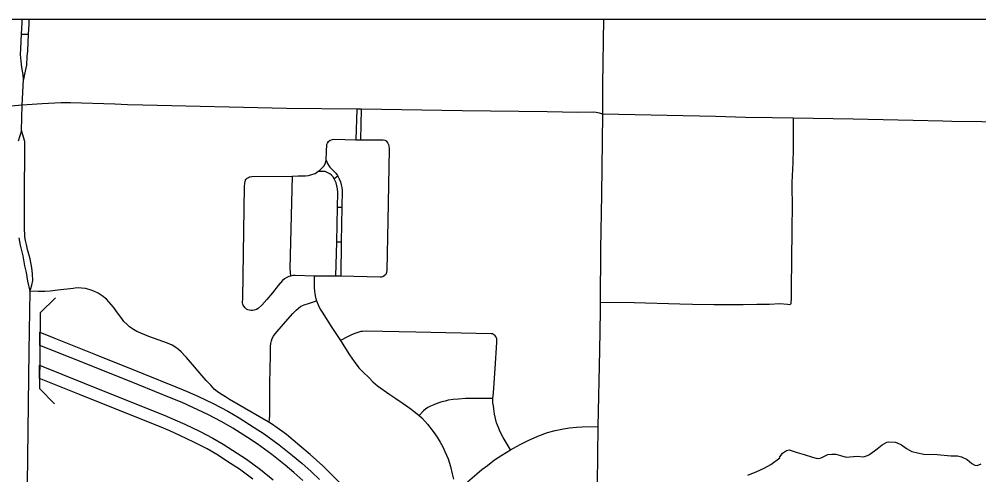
# Model space of a CAD drawing. Extents: x 670147 to 673275, y 705573 to 707613.
# Drawn here: x 671617.7 to 671751.4, y 706625.8 to 706689.4 of the extents above; entities that cross this region are included whole.
import ezdxf

# ---------------------------------------------------------------- set-up
doc = ezdxf.new("R2010")
doc.units = 0
for name, color, linetype in [('19', 7, 'Continuous'), ('33', 7, 'Continuous'), ('34', 7, 'Continuous'), ('35', 7, 'Continuous'), ('39', 7, 'Continuous'), ('R_NoPlot', 7, 'Continuous')]:
    doc.layers.add(name, color=color, linetype=linetype)

msp = doc.modelspace()

# ---------------------------------------------------------------- linework, layer by layer
at = {"layer": '19'}
for points in [[(671620.61, 706643.89), (671620.63, 706645.71), (671622.57, 706644.94), (671628.38, 706642.61), (671634.99, 706639.95), (671639.55, 706638.13), (671641.12, 706637.48), (671642.64, 706636.79), (671644.76, 706635.77), (671646.8, 706634.71), (671648.39, 706633.8), (671650.49, 706632.45), (671651.86, 706631.54), (671653.94, 706630.01), (671655.84, 706628.52), (671657.13, 706627.45), (671658.4, 706626.31), (671659.56, 706625.21)], [(671657.24, 706625.06), (671656.02, 706626.17), (671654.78, 706627.19), (671652.92, 706628.66), (671650.88, 706630.15), (671649.56, 706631.03), (671647.51, 706632.35), (671645.99, 706633.22), (671644, 706634.25), (671641.92, 706635.25), (671640.44, 706635.92), (671638.91, 706636.55), (671634.36, 706638.37), (671627.75, 706641.04), (671621.94, 706643.37), (671620.61, 706643.89)], [(671650.31, 706625.23), (671648.42, 706626.62), (671647.2, 706627.43), (671645.27, 706628.67), (671643.93, 706629.45), (671642.09, 706630.4), (671640.1, 706631.35), (671638.73, 706631.97), (671637.29, 706632.57), (671632.76, 706634.38), (671626.15, 706637.05), (671620.57, 706639.28), (671620.59, 706641.11)], [(671620.59, 706641.11), (671626.78, 706638.62), (671633.39, 706635.96), (671637.93, 706634.14), (671639.41, 706633.53), (671640.82, 706632.89), (671642.84, 706631.92), (671644.74, 706630.94), (671646.16, 706630.13), (671648.13, 706628.86), (671649.39, 706628.02), (671651.34, 706626.59), (671653.14, 706625.17)]]:
    msp.add_lwpolyline(points, dxfattribs=at)
at = {"layer": '33'}
for points in [[(671618.16, 706677.39), (671618.35, 706680.94), (671618.29, 706681.64), (671618.12, 706682.64), (671618.02, 706683.51), (671617.93, 706684.44), (671617.98, 706685.28), (671618.08, 706687.28), (671618.16, 706688.84), (671618.16, 706689.36)], [(671619.09, 706689.36), (671619.09, 706688.67), (671619.01, 706687.26), (671618.89, 706684.97), (671618.82, 706684.17), (671618.74, 706682.95), (671618.48, 706681.7), (671618.35, 706680.94)], [(671698.14, 706615.88), (671698.3, 706624.57), (671698.4, 706632.57), (671698.63, 706643.17), (671698.71, 706648.66), (671698.72, 706649.91), (671698.77, 706657.28), (671698.89, 706664.9), (671699.06, 706676.14), (671699.05, 706677.98), (671699.06, 706680.27), (671699.19, 706689.36)], [(671618.08, 706687.28), (671619.01, 706687.26)], [(671618.16, 706677.39), (671614.04, 706677.02)], [(671618.07, 706673.85), (671618.16, 706677.39)], [(671699.06, 706676.14), (671698.59, 706676.28), (671698.12, 706676.37), (671697.74, 706676.4), (671695.57, 706676.33), (671691.32, 706676.45), (671679.46, 706676.57), (671665.37, 706676.81), (671664.76, 706676.81), (671654.97, 706676.91), (671634.95, 706677.36), (671632.83, 706677.44), (671631.07, 706677.51), (671624.87, 706677.71), (671623.61, 706677.69), (671622.7, 706677.67), (671620.92, 706677.57), (671618.16, 706677.39)], [(671664.76, 706676.81), (671664.66, 706672.56)], [(671665.37, 706676.81), (671665.27, 706672.55)], [(671778.08, 706674.37), (671770.72, 706674.56), (671762.79, 706674.81), (671756.96, 706674.9), (671751.86, 706675.07), (671747.69, 706675.11), (671746.42, 706675.14), (671742.28, 706675.22), (671733.94, 706675.42), (671725.56, 706675.57), (671722.68, 706675.63), (671718.93, 706675.66), (671714.77, 706675.79), (671699.06, 706676.14)], [(671725.56, 706675.57), (671725.58, 706671.25), (671725.5, 706669.37), (671725.4, 706666.59), (671725.39, 706665.69), (671725.42, 706663.67)], [(671618.07, 706673.85), (671617.59, 706672.34)], [(671617.7, 706658.88), (671617.86, 706657.88), (671618.25, 706656.39), (671618.49, 706654.96), (671618.72, 706654.07), (671618.92, 706652.84), (671619.23, 706651.43), (671619.35, 706651.8), (671619.51, 706652.27), (671619.66, 706652.92), (671619.61, 706653.88), (671619.51, 706654.72), (671619.25, 706655.94), (671618.9, 706657.27), (671618.78, 706657.94), (671618.64, 706658.5), (671618.55, 706659.03), (671618.51, 706659.41), (671618.47, 706659.99), (671618.49, 706660.76), (671618.47, 706662.56), (671618.49, 706665.9), (671618.51, 706670.3), (671618.53, 706672.32), (671618.07, 706673.85)], [(671665.27, 706672.55), (671668.43, 706672.52), (671668.66, 706672.49), (671668.85, 706672.39), (671668.98, 706672.26), (671669.12, 706672.07), (671669.2, 706671.87), (671669.26, 706671.71), (671669.28, 706671.23), (671669.11, 706661.27), (671668.95, 706654.36), (671668.91, 706654.05), (671668.8, 706653.78), (671668.61, 706653.59), (671668.38, 706653.46), (671668.23, 706653.42), (671668.02, 706653.42), (671662.54, 706653.55), (671661.86, 706653.55), (671658.85, 706653.54), (671656.2, 706653.63), (671655.86, 706653.61), (671655.56, 706653.55), (671655.31, 706653.47), (671655.01, 706653.35), (671654.72, 706653.17), (671654.41, 706652.92), (671653.83, 706652.25), (671653.02, 706651.21), (671652.25, 706650.27), (671651.55, 706649.48), (671651.04, 706649.05), (671650.78, 706648.9), (671650.5, 706648.8), (671650.25, 706648.75), (671650.03, 706648.76), (671649.84, 706648.78), (671649.6, 706648.85), (671649.41, 706648.96), (671649.22, 706649.13), (671649.05, 706649.34), (671648.95, 706649.48), (671648.89, 706649.63), (671648.86, 706649.83), (671648.88, 706650.47), (671649.14, 706666.05), (671649.17, 706666.51), (671649.25, 706666.94), (671649.36, 706667.08), (671649.51, 706667.21), (671649.67, 706667.31), (671649.81, 706667.37), (671650.17, 706667.41), (671655.76, 706667.47)], [(671655.76, 706667.47), (671656.62, 706667.51), (671657.61, 706667.53), (671658.07, 706667.59), (671658.49, 706667.7), (671658.96, 706667.87), (671659.37, 706668.11), (671659.58, 706668.26), (671659.87, 706668.55), (671660.17, 706668.88), (671660.42, 706669.28), (671660.52, 706669.69), (671660.54, 706670.93), (671660.6, 706671.87), (671660.68, 706672.08), (671660.85, 706672.3), (671661.08, 706672.49), (671661.37, 706672.59), (671661.56, 706672.62), (671664.66, 706672.56), (671665.27, 706672.55)], [(671660.52, 706669.69), (671660.68, 706669.25), (671660.83, 706669), (671661.03, 706668.73), (671661.47, 706668.29), (671661.84, 706667.89), (671662.07, 706667.58), (671662.15, 706667.47), (671662.33, 706667.11), (671662.49, 706666.69), (671662.62, 706666.28), (671662.69, 706665.88), (671662.72, 706665.48), (671662.67, 706663.15), (671662.61, 706658.32), (671662.54, 706653.55)], [(671661.86, 706653.55), (671662, 706658.33), (671662.08, 706663.17), (671662.13, 706665.2), (671662.1, 706665.72), (671662, 706666.15), (671661.88, 706666.55), (671661.76, 706666.84), (671661.63, 706667.11), (671661.42, 706667.42), (671661.24, 706667.62), (671661.03, 706667.8), (671660.67, 706668.01), (671660.36, 706668.11), (671660.1, 706668.14), (671659.92, 706668.15), (671659.37, 706668.11)], [(671655.76, 706667.47), (671655.45, 706654.59), (671655.5, 706654.08), (671655.56, 706653.55)], [(671662.15, 706667.47), (671661.63, 706667.11)], [(671662.08, 706663.17), (671662.67, 706663.15)], [(671662, 706658.33), (671662.61, 706658.32)], [(671658.85, 706653.54), (671658.84, 706652.85), (671658.83, 706652.39), (671658.83, 706651.95), (671658.87, 706651.43), (671658.91, 706651.06), (671659.01, 706650.55), (671659.17, 706650.1), (671659.41, 706649.53), (671659.69, 706648.94), (671659.93, 706648.52), (671661.28, 706646.4), (671662.51, 706644.55), (671663.76, 706642.57), (671664.4, 706641.66), (671665.08, 706640.78), (671665.61, 706640.21), (671666.48, 706639.36), (671667.01, 706638.82), (671667.68, 706638.27), (671669.4, 706637.03), (671670.22, 706636.48), (671671.24, 706635.81), (671672.16, 706635.14), (671672.94, 706634.54), (671673.48, 706634.12), (671673.83, 706633.77), (671674.62, 706632.92), (671675.4, 706631.89), (671675.96, 706631.09), (671676.39, 706630.41), (671676.76, 706629.76), (671677.04, 706629.11), (671677.51, 706628.09), (671677.81, 706627.02), (671678.07, 706625.97), (671678.27, 706625.25)], [(671641.04, 706642.18), (671640.88, 706642.39), (671640.33, 706643.01), (671639.94, 706643.33), (671639.43, 706643.69), (671639.07, 706643.91), (671638.4, 706644.21), (671635.81, 706645.15), (671634.71, 706645.57), (671634.15, 706645.84), (671633.68, 706646.12), (671633.13, 706646.48), (671632.77, 706646.78), (671632.34, 706647.24), (671632.06, 706647.62), (671631.45, 706648.42), (671630.88, 706649.21), (671630.56, 706649.57), (671629.91, 706650.31), (671629.3, 706650.81), (671628.74, 706651.16), (671628.16, 706651.45), (671627.64, 706651.64), (671626.99, 706651.8), (671626.42, 706651.86), (671625.75, 706651.89), (671625.27, 706651.83), (671623.12, 706651.57), (671622.08, 706651.44), (671621.32, 706651.41), (671620.4, 706651.4), (671619.23, 706651.43)], [(671619.23, 706651.43), (671619.08, 706643.09)], [(671652.55, 706633.18), (671652.64, 706634.08), (671652.67, 706635.21), (671652.68, 706638.64), (671652.73, 706642.54), (671652.74, 706643.73), (671652.81, 706644.13), (671652.88, 706644.53), (671653, 706644.84), (671653.17, 706645.18), (671653.42, 706645.52), (671654.86, 706647.15), (671655.85, 706648.33), (671656.32, 706648.81), (671656.64, 706649.09), (671656.99, 706649.34), (671657.44, 706649.53), (671658.03, 706649.75), (671659.17, 706650.1)], [(671686.17, 706629.35), (671685.87, 706629.87), (671685.18, 706631.07), (671684.76, 706631.86), (671684.51, 706632.43), (671684.24, 706633.09), (671684.1, 706633.68), (671683.94, 706634.3), (671683.85, 706635.06), (671683.81, 706635.46), (671683.75, 706635.87), (671683.75, 706636.5), (671683.81, 706637.27), (671684.03, 706640.67), (671684.28, 706644.31), (671684.3, 706644.63), (671684.3, 706644.83), (671684.18, 706645.05), (671684.05, 706645.23), (671683.81, 706645.43), (671683.66, 706645.5), (671683.51, 706645.52), (671673.02, 706645.71), (671666.07, 706645.89), (671665.58, 706645.84), (671665.32, 706645.81), (671664.92, 706645.7), (671664.38, 706645.52), (671663.84, 706645.28), (671663.46, 706645.09), (671662.51, 706644.55)], [(671619.08, 706643.09), (671618.99, 706635.73), (671618.84, 706624.53), (671618.79, 706622.92), (671618.6, 706603.68), (671618.61, 706599.46), (671618.59, 706595.83), (671618.51, 706588.84), (671618.27, 706572.54), (671618.18, 706572.17), (671617.87, 706571.34)], [(671667.53, 706619.35), (671665.57, 706621.57), (671663.61, 706623.56), (671661.56, 706625.59), (671660.05, 706627.09), (671658.3, 706628.69), (671656.86, 706629.89), (671654.96, 706631.46), (671653.7, 706632.42), (671652.88, 706632.97), (671652.43, 706633.25), (671647.04, 706636.37), (671646.47, 706636.74), (671645.77, 706637.13), (671645.34, 706637.44), (671644.91, 706637.8), (671644.44, 706638.35), (671643.8, 706639.01), (671641.04, 706642.18)], [(671683.75, 706636.5), (671682.35, 706636.5), (671679.9, 706636.48), (671678.95, 706636.41), (671678.18, 706636.35), (671677.5, 706636.24), (671677.11, 706636.13), (671676.61, 706636.01), (671676.07, 706635.82), (671675.49, 706635.62), (671675.05, 706635.44), (671674.68, 706635.25), (671674.37, 706635.02), (671674.05, 706634.77), (671673.48, 706634.12)], [(671680.21, 706624.89), (671681.49, 706625.97), (671682.2, 706626.59), (671682.98, 706627.16), (671683.98, 706627.92), (671684.98, 706628.58), (671686.17, 706629.35), (671687.55, 706630.09), (671688.64, 706630.65), (671690, 706631.24), (671691.34, 706631.74), (671692.39, 706632.04), (671693.57, 706632.28), (671694.39, 706632.41), (671695.37, 706632.51), (671696.18, 706632.56), (671698.4, 706632.57)]]:
    msp.add_lwpolyline(points, dxfattribs=at)
at = {"layer": '34'}
for points in [[(671725.42, 706663.67), (671725.37, 706659.88), (671725.28, 706651.89), (671725.27, 706650.56), (671725.26, 706649.68)], [(671698.72, 706649.91), (671703.44, 706649.85), (671709.8, 706649.66), (671711.53, 706649.63), (671714.51, 706649.59), (671718.6, 706649.59), (671720.49, 706649.62), (671722.29, 706649.65), (671723.71, 706649.71), (671724.8, 706649.63), (671725.12, 706649.59), (671725.21, 706649.62), (671725.26, 706649.68)]]:
    msp.add_lwpolyline(points, dxfattribs=at)
at = {"layer": '35'}
for points in [[(671723.66, 706628.26), (671724.06, 706628.85), (671724.62, 706629.26), (671725, 706629.34), (671726.11, 706628.97), (671727.1, 706628.66), (671728.24, 706628.3), (671728.78, 706628.16), (671729.15, 706628.14), (671729.49, 706628.23), (671730.38, 706628.66), (671730.97, 706628.73), (671731.51, 706628.73), (671732.18, 706628.52), (671732.93, 706628.29), (671734.48, 706628.45), (671735.39, 706628.37), (671735.91, 706628.52), (671736.19, 706628.7), (671737.29, 706629.45), (671737.97, 706630.01), (671738.6, 706630.39), (671738.89, 706630.44), (671739.79, 706630.42), (671740.04, 706630.3), (671740.66, 706630.02), (671741.37, 706629.51), (671742.1, 706629.09), (671742.89, 706628.89), (671743.76, 706628.73), (671745.65, 706628.66), (671747.54, 706628.5), (671748.45, 706628.5), (671749.03, 706628.36), (671749.8, 706627.97), (671750.47, 706627.43), (671750.87, 706627.2), (671751.22, 706627.13), (671751.77, 706627.37)], [(671719.24, 706625.81), (671720.49, 706626.31), (671721.54, 706626.76), (671722.47, 706627.3), (671723.69, 706628.21)]]:
    msp.add_lwpolyline(points, dxfattribs=at)
at = {"layer": '39'}
msp.add_line((671620.66, 706648.43), (671620.56, 706637.88), dxfattribs=at)
for points in [[(671622.8, 706650.53), (671620.66, 706648.43)], [(671620.56, 706637.88), (671622.66, 706635.73)]]:
    msp.add_lwpolyline(points, dxfattribs=at)
at = {"layer": 'R_NoPlot'}
msp.add_lwpolyline([(671149.93, 706689.36), (672221.93, 706689.36), (672221.93, 705919.71), (671149.93, 705919.71)], close=True, dxfattribs=at)

doc.saveas('drawing.dxf')
